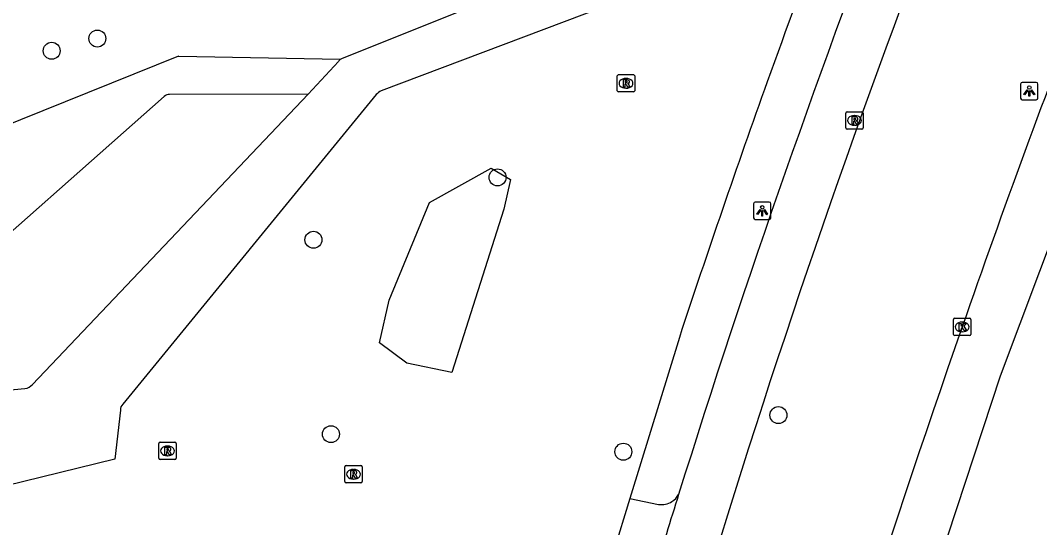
# Model space of a CAD drawing. Extents: x 161243 to 161752, y 384138 to 384885.
# Drawn here: x 161447.6 to 161506.3, y 384281.9 to 384311.1 of the extents above; entities that cross this region are included whole.
import ezdxf

# ---------------------------------------------------------------- set-up
doc = ezdxf.new("R2010")
doc.units = 0
for name, color, linetype in [('IMGEO_Boom', 7, 'Continuous'), ('IMGEO_Fietspad_gesloten', 7, 'Continuous'), ('IMGEO_Groenvoorziening', 7, 'Continuous'), ('IMGEO_Kolk', 7, 'Continuous'), ('IMGEO_Lichtpunt', 7, 'Continuous'), ('IMGEO_Rijbaan_lokaal_gesloten', 7, 'Continuous'), ('IMGEO_Rioolput', 7, 'Continuous'), ('IMGEO_Voetpad_gesloten', 7, 'Continuous'), ('IMGEO_Voetpad_open', 7, 'Continuous')]:
    doc.layers.add(name, color=color, linetype=linetype)

msp = doc.modelspace()

# ---------------------------------------------------------------- linework, layer by layer
at = {"layer": 'IMGEO_Boom'}
for centre in [(161451.996, 384310.039), (161449.364, 384309.336), (161475.067, 384302.042), (161464.456, 384298.449), (161491.258, 384288.343), (161465.465, 384287.246), (161482.321, 384286.236)]:
    msp.add_circle(centre, 0.489, dxfattribs=at)
at = {"layer": 'IMGEO_Fietspad_gesloten'}
for centre, radius, start, end in [((162043.129, 384109.325), 584.273, 158.793501, 162.628481), ((162039.774, 384110.274), 577.749, 158.754785, 167.348346), ((162085.069, 384096.396), 628.16, 162.645157, 163.07631)]:
    msp.add_arc(centre, radius, start, end, dxfattribs=at)
at = {"layer": 'IMGEO_Groenvoorziening'}
msp.add_lwpolyline([(161475.438, 384300.217), (161472.431, 384290.791), (161469.842, 384291.346), (161468.261, 384292.501), (161468.812, 384294.963), (161471.151, 384300.59), (161474.702, 384302.573), (161475.814, 384301.91), (161475.438, 384300.217)], dxfattribs=at)
at = {"layer": 'IMGEO_Kolk'}
for p, q in [((161501.357, 384292.997), (161501.357, 384293.849)), ((161501.432, 384293.923), (161502.284, 384293.923)), ((161501.845, 384293.703), (161501.87, 384293.703)), ((161502.358, 384293.849), (161502.358, 384292.997)), ((161501.868, 384293.143), (161501.843, 384293.143)), ((161502.284, 384292.923), (161501.432, 384292.923))]:
    msp.add_line(p, q, dxfattribs=at)
for points in [[(161501.357, 384292.997), (161501.357, 384293.849)], [(161501.432, 384293.923), (161502.284, 384293.923)], [(161501.678, 384293.623), (161501.801, 384293.623), (161501.801, 384293.472), (161501.931, 384293.623), (161502.095, 384293.623), (161501.949, 384293.472), (161502.102, 384293.223), (161501.95, 384293.223), (161501.865, 384293.387), (161501.801, 384293.32), (161501.801, 384293.223), (161501.678, 384293.223), (161501.678, 384293.623)], [(161502.358, 384293.849), (161502.358, 384292.997)], [(161502.284, 384292.923), (161501.432, 384292.923)]]:
    msp.add_lwpolyline(points, dxfattribs=at)
for centre, start, end in [((161501.434, 384293.847), 91.55205, 178.44795), ((161501.434, 384293.847), 91.55205, 178.44795), ((161502.282, 384293.847), 1.55205, 88.44795), ((161502.282, 384293.847), 1.55205, 88.44795), ((161501.434, 384292.999), 181.55205, 268.44795), ((161501.434, 384292.999), 181.55205, 268.44795), ((161502.282, 384292.999), 271.55205, 358.44795), ((161502.282, 384292.999), 271.55205, 358.44795)]:
    msp.add_arc(centre, 0.0765, start, end, dxfattribs=at)
for centre, major_axis, ratio, start_param, end_param in [((161501.844, 384293.423), (-0.387, 0.002), 0.722429, 4.712389, 7.853982), ((161501.869, 384293.423), (-0.39, 0.002), 0.717154, 1.570796, 4.712389)]:
    msp.add_ellipse(centre, major_axis=major_axis, ratio=ratio, start_param=start_param, end_param=end_param, dxfattribs=at)
at = {"layer": 'IMGEO_Lichtpunt'}
for p, q in [((161505.224, 384307.418), (161505.224, 384306.611)), ((161505.224, 384307.418), (161505.224, 384306.611)), ((161506.126, 384307.513), (161505.318, 384307.513)), ((161506.126, 384307.513), (161505.318, 384307.513)), ((161506.22, 384306.611), (161506.22, 384307.418)), ((161506.22, 384306.611), (161506.22, 384307.418)), ((161505.318, 384306.517), (161506.126, 384306.517)), ((161505.318, 384306.517), (161506.126, 384306.517)), ((161490.731, 384300.614), (161489.923, 384300.614)), ((161490.731, 384300.614), (161489.923, 384300.614)), ((161489.829, 384300.519), (161489.829, 384299.712)), ((161489.829, 384300.519), (161489.829, 384299.712)), ((161490.825, 384299.712), (161490.825, 384300.519)), ((161490.825, 384299.712), (161490.825, 384300.519)), ((161489.923, 384299.618), (161490.731, 384299.618)), ((161489.923, 384299.618), (161490.731, 384299.618))]:
    msp.add_line(p, q, dxfattribs=at)
for points in [[(161505.598, 384307.082), (161505.637, 384307.054), (161505.449, 384306.792), (161505.411, 384306.819), (161505.598, 384307.082)], [(161505.81, 384307.054), (161505.848, 384307.081), (161506.035, 384306.819), (161505.996, 384306.791), (161505.81, 384307.054)], [(161505.7, 384307.034), (161505.747, 384307.034), (161505.747, 384306.712), (161505.7, 384306.712), (161505.7, 384307.034)], [(161490.203, 384300.183), (161490.242, 384300.155), (161490.054, 384299.893), (161490.016, 384299.92), (161490.203, 384300.183)], [(161490.305, 384300.135), (161490.352, 384300.135), (161490.352, 384299.813), (161490.305, 384299.813), (161490.305, 384300.135)], [(161490.415, 384300.155), (161490.453, 384300.182), (161490.64, 384299.92), (161490.601, 384299.892), (161490.415, 384300.155)]]:
    msp.add_lwpolyline(points, dxfattribs=at)
for centre in [(161505.723, 384307.216), (161490.328, 384300.317)]:
    msp.add_circle(centre, 0.0994, dxfattribs=at)
for centre, start, end in [((161505.318, 384307.418), 90, 180), ((161505.318, 384307.418), 90, 180), ((161506.126, 384307.418), 0, 90), ((161506.126, 384307.418), 0, 90), ((161505.318, 384306.611), 180, 270), ((161505.318, 384306.611), 180, 270), ((161506.126, 384306.611), 270, 0), ((161506.126, 384306.611), 270, 360), ((161489.923, 384300.519), 90, 180), ((161489.923, 384300.519), 90, 180), ((161490.731, 384300.519), 0, 90), ((161490.731, 384300.519), 0, 90), ((161489.923, 384299.712), 180, 270), ((161489.923, 384299.712), 180, 270), ((161490.731, 384299.712), 270, 0), ((161490.731, 384299.712), 270, 360)]:
    msp.add_arc(centre, 0.0946, start, end, dxfattribs=at)
at = {"layer": 'IMGEO_Rijbaan_lokaal_gesloten'}
for points in [[(161638.668, 384567.921), (161627.681, 384546.777), (161605.302, 384502.824), (161593.763, 384479.586), (161574.873, 384442.021), (161545.035, 384383.956), (161539.238, 384372.041), (161525.285, 384343.063), (161517.236, 384325.784), (161510.904, 384308.827), (161504.035, 384290.582), (161498.991, 384275.235), (161492.66, 384254.201), (161489.655, 384243.039), (161484.933, 384223.293), (161481.713, 384206.981), (161478.494, 384189.488), (161475.768, 384168.523)], [(161495.528, 384320.69), (161466.078, 384308.877)], [(161493.996, 384316.698), (161468.357, 384307.022)], [(161464.141, 384306.827), (161465.89, 384308.714)], [(161448.257, 384290.116), (161464.141, 384306.827)], [(161468.076, 384306.82), (161453.465, 384288.968)], [(161406.22, 384289.254), (161425.129, 384287.748), (161447.82, 384289.882)], [(161453.322, 384288.633), (161452.997, 384285.799), (161443.508, 384283.484), (161431.895, 384283.538), (161410.897, 384282.587)]]:
    msp.add_lwpolyline(points, dxfattribs=at)
for centre, radius, start, end in [((162044.643, 384105.26), 574.475, 156.600365, 160.880508), ((161466.244, 384308.499), 0.414, 126.39067, 148.67645), ((161466.231, 384308.512), 0.396, 112.70018, 126.01532), ((161468.75, 384306.179), 0.93, 114.99051, 136.43127), ((162042.579, 384103.171), 573.215, 160.615638, 164.705887), ((161447.776, 384290.488), 0.608, 274.11294, 322.22241), ((161453.772, 384288.639), 0.45, 133.00704, 180.76101)]:
    msp.add_arc(centre, radius, start, end, dxfattribs=at)
at = {"layer": 'IMGEO_Rioolput'}
for p, q in [((161481.973, 384307.034), (161481.973, 384307.886)), ((161482.048, 384307.96), (161482.9, 384307.96)), ((161482.461, 384307.74), (161482.486, 384307.74)), ((161482.974, 384307.886), (161482.974, 384307.034)), ((161482.484, 384307.18), (161482.459, 384307.18)), ((161482.9, 384306.96), (161482.048, 384306.96)), ((161495.151, 384304.897), (161495.151, 384305.749)), ((161495.226, 384305.823), (161496.078, 384305.823)), ((161495.639, 384305.603), (161495.664, 384305.603)), ((161496.152, 384305.749), (161496.152, 384304.897)), ((161496.078, 384304.823), (161495.226, 384304.823)), ((161495.662, 384305.043), (161495.637, 384305.043)), ((161455.535, 384285.856), (161455.535, 384286.708)), ((161455.61, 384286.782), (161456.462, 384286.782)), ((161456.023, 384286.562), (161456.048, 384286.562)), ((161456.536, 384286.708), (161456.536, 384285.856)), ((161456.046, 384286.002), (161456.021, 384286.002)), ((161456.462, 384285.782), (161455.61, 384285.782)), ((161466.26, 384284.512), (161466.26, 384285.364)), ((161466.335, 384285.438), (161467.187, 384285.438)), ((161467.261, 384285.364), (161467.261, 384284.512)), ((161466.748, 384285.218), (161466.773, 384285.218)), ((161467.187, 384284.438), (161466.335, 384284.438)), ((161466.771, 384284.658), (161466.746, 384284.658))]:
    msp.add_line(p, q, dxfattribs=at)
for points in [[(161481.973, 384307.034), (161481.973, 384307.886)], [(161482.048, 384307.96), (161482.9, 384307.96)], [(161482.562, 384307.658), (161482.31, 384307.66), (161482.31, 384307.26)], [(161482.974, 384307.886), (161482.974, 384307.034)], [(161482.31, 384307.26), (161482.434, 384307.26), (161482.434, 384307.422), (161482.445, 384307.422)], [(161482.488, 384307.579), (161482.434, 384307.579), (161482.434, 384307.498)], [(161482.434, 384307.498), (161482.486, 384307.498)], [(161482.492, 384307.393), (161482.563, 384307.26), (161482.703, 384307.26), (161482.638, 384307.386)], [(161482.9, 384306.96), (161482.048, 384306.96)], [(161495.151, 384304.897), (161495.151, 384305.749)], [(161495.226, 384305.823), (161496.078, 384305.823)], [(161495.74, 384305.521), (161495.488, 384305.523), (161495.488, 384305.123)], [(161495.666, 384305.442), (161495.612, 384305.442), (161495.612, 384305.361)], [(161495.612, 384305.361), (161495.664, 384305.361)], [(161496.152, 384305.749), (161496.152, 384304.897)], [(161496.078, 384304.823), (161495.226, 384304.823)], [(161495.488, 384305.123), (161495.612, 384305.123), (161495.612, 384305.285), (161495.623, 384305.285)], [(161495.67, 384305.256), (161495.741, 384305.123), (161495.881, 384305.123), (161495.816, 384305.249)], [(161455.535, 384285.856), (161455.535, 384286.708)], [(161455.61, 384286.782), (161456.462, 384286.782)], [(161456.536, 384286.708), (161456.536, 384285.856)], [(161456.124, 384286.48), (161455.872, 384286.482), (161455.872, 384286.082)], [(161455.872, 384286.082), (161455.996, 384286.082), (161455.996, 384286.244), (161456.007, 384286.244)], [(161456.05, 384286.401), (161455.996, 384286.401), (161455.996, 384286.32)], [(161455.996, 384286.32), (161456.048, 384286.32)], [(161456.054, 384286.215), (161456.125, 384286.082), (161456.265, 384286.082), (161456.2, 384286.208)], [(161456.462, 384285.782), (161455.61, 384285.782)], [(161466.26, 384284.512), (161466.26, 384285.364)], [(161466.335, 384285.438), (161467.187, 384285.438)], [(161467.261, 384285.364), (161467.261, 384284.512)], [(161466.849, 384285.136), (161466.597, 384285.138), (161466.597, 384284.738)], [(161466.597, 384284.738), (161466.721, 384284.738), (161466.721, 384284.9), (161466.732, 384284.9)], [(161466.775, 384285.057), (161466.721, 384285.057), (161466.721, 384284.976)], [(161466.721, 384284.976), (161466.773, 384284.976)], [(161466.779, 384284.871), (161466.85, 384284.738), (161466.99, 384284.738), (161466.925, 384284.864)], [(161467.187, 384284.438), (161466.335, 384284.438)]]:
    msp.add_lwpolyline(points, dxfattribs=at)
for centre, radius, start, end in [((161482.05, 384307.884), 0.0765, 91.55205, 178.44795), ((161482.05, 384307.884), 0.0765, 91.55205, 178.44795), ((161482.561, 384307.548), 0.109, 350.36119, 89.41601), ((161482.898, 384307.884), 0.0765, 1.55205, 88.44795), ((161482.898, 384307.884), 0.0765, 1.55205, 88.44795), ((161482.444, 384307.369), 0.0533, 26.02933, 88.69889), ((161482.47, 384307.687), 0.19, 274.7715, 282.96867), ((161482.494, 384307.483), 0.0964, 77.00612, 93.18647), ((161482.508, 384307.54), 0.0378, 276.66336, 79.67722), ((161482.559, 384307.548), 0.112, 277.58423, 350.98172), ((161482.543, 384307.333), 0.108, 29.51342, 73.79051), ((161482.05, 384307.036), 0.0765, 181.55205, 268.44795), ((161482.05, 384307.036), 0.0765, 181.55205, 268.44795), ((161482.898, 384307.036), 0.0765, 271.55205, 358.44795), ((161482.898, 384307.036), 0.0765, 271.55205, 358.44795), ((161495.228, 384305.747), 0.0765, 91.55205, 178.44795), ((161495.228, 384305.747), 0.0765, 91.55205, 178.44795), ((161495.648, 384305.55), 0.19, 274.7715, 282.96867), ((161495.672, 384305.346), 0.0964, 77.00612, 93.18647), ((161495.686, 384305.403), 0.0378, 276.66336, 79.67722), ((161495.739, 384305.411), 0.109, 350.36119, 89.41601), ((161495.737, 384305.411), 0.112, 277.58423, 350.98172), ((161495.721, 384305.196), 0.108, 29.51342, 73.79051), ((161496.076, 384305.747), 0.0765, 1.55205, 88.44795), ((161496.076, 384305.747), 0.0765, 1.55205, 88.44795), ((161495.228, 384304.899), 0.0765, 181.55205, 268.44795), ((161495.228, 384304.899), 0.0765, 181.55205, 268.44795), ((161495.622, 384305.232), 0.0533, 26.02933, 88.69889), ((161496.076, 384304.899), 0.0765, 271.55205, 358.44795), ((161496.076, 384304.899), 0.0765, 271.55205, 358.44795), ((161455.612, 384286.706), 0.0765, 91.55205, 178.44795), ((161455.612, 384286.706), 0.0765, 91.55205, 178.44795), ((161456.46, 384286.706), 0.0765, 1.55205, 88.44795), ((161456.46, 384286.706), 0.0765, 1.55205, 88.44795), ((161456.006, 384286.191), 0.0533, 26.02933, 88.69889), ((161456.032, 384286.509), 0.19, 274.7715, 282.96867), ((161456.056, 384286.305), 0.0964, 77.00612, 93.18647), ((161456.07, 384286.362), 0.0378, 276.66336, 79.67722), ((161456.123, 384286.37), 0.109, 350.36119, 89.41601), ((161456.121, 384286.37), 0.112, 277.58423, 350.98172), ((161456.105, 384286.155), 0.108, 29.51342, 73.79051), ((161455.612, 384285.858), 0.0765, 181.55205, 268.44795), ((161455.612, 384285.858), 0.0765, 181.55205, 268.44795), ((161456.46, 384285.858), 0.0765, 271.55205, 358.44795), ((161456.46, 384285.858), 0.0765, 271.55205, 358.44795), ((161466.337, 384285.362), 0.0765, 91.55205, 178.44795), ((161466.337, 384285.362), 0.0765, 91.55205, 178.44795), ((161467.185, 384285.362), 0.0765, 1.55205, 88.44795), ((161467.185, 384285.362), 0.0765, 1.55205, 88.44795), ((161466.731, 384284.847), 0.0533, 26.02933, 88.69889), ((161466.757, 384285.165), 0.19, 274.7715, 282.96867), ((161466.781, 384284.961), 0.0964, 77.00612, 93.18647), ((161466.795, 384285.018), 0.0378, 276.66336, 79.67722), ((161466.848, 384285.026), 0.109, 350.36119, 89.41601), ((161466.846, 384285.026), 0.112, 277.58423, 350.98172), ((161466.83, 384284.811), 0.108, 29.51342, 73.79051), ((161466.337, 384284.514), 0.0765, 181.55205, 268.44795), ((161466.337, 384284.514), 0.0765, 181.55205, 268.44795), ((161467.185, 384284.514), 0.0765, 271.55205, 358.44795), ((161467.185, 384284.514), 0.0765, 271.55205, 358.44795)]:
    msp.add_arc(centre, radius, start, end, dxfattribs=at)
for centre, major_axis, ratio, start_param, end_param in [((161482.46, 384307.46), (-0.387, 0.002), 0.722429, 4.712389, 7.853982), ((161482.485, 384307.46), (-0.39, 0.002), 0.717154, 1.570796, 4.712389), ((161495.638, 384305.323), (-0.387, 0.002), 0.722429, 4.712389, 7.853982), ((161495.663, 384305.323), (-0.39, 0.002), 0.717154, 1.570796, 4.712389), ((161456.022, 384286.282), (-0.387, 0.002), 0.722429, 4.712389, 7.853982), ((161456.047, 384286.282), (-0.39, 0.002), 0.717154, 1.570796, 4.712389), ((161466.747, 384284.938), (-0.387, 0.002), 0.722429, 4.712389, 7.853982), ((161466.772, 384284.938), (-0.39, 0.002), 0.717154, 1.570796, 4.712389)]:
    msp.add_ellipse(centre, major_axis=major_axis, ratio=ratio, start_param=start_param, end_param=end_param, dxfattribs=at)
at = {"layer": 'IMGEO_Voetpad_gesloten'}
for points in [[(161465.998, 384308.832), (161456.702, 384309.01), (161456.67, 384309.031), (161438.446, 384301.679), (161435.413, 384302.404), (161432.356, 384303.12)], [(161455.857, 384306.708), (161442.591, 384294.989)], [(161464.141, 384306.827), (161456.157, 384306.81)]]:
    msp.add_lwpolyline(points, dxfattribs=at)
msp.add_arc((161456.116, 384306.438), 0.374, 83.71796, 133.83811, dxfattribs=at)
at = {"layer": 'IMGEO_Voetpad_open'}
for points in [[(161485.55, 384292.807), (161482.704, 384283.536)], [(161482.704, 384283.536), (161481.761, 384280.475)], [(161482.704, 384283.536), (161484.356, 384283.199)]]:
    msp.add_lwpolyline(points, dxfattribs=at)
for centre, radius, start, end in [((162024.399, 384115.559), 567.26, 159.23233, 160.21693), ((162011.979, 384120.137), 554.024, 160.2277, 161.84039), ((161484.52, 384284.319), 1.128, 302.06703, 330.82608), ((161484.511, 384284.333), 1.145, 262.20302, 302.05828)]:
    msp.add_arc(centre, radius, start, end, dxfattribs=at)

doc.saveas('drawing.dxf')
